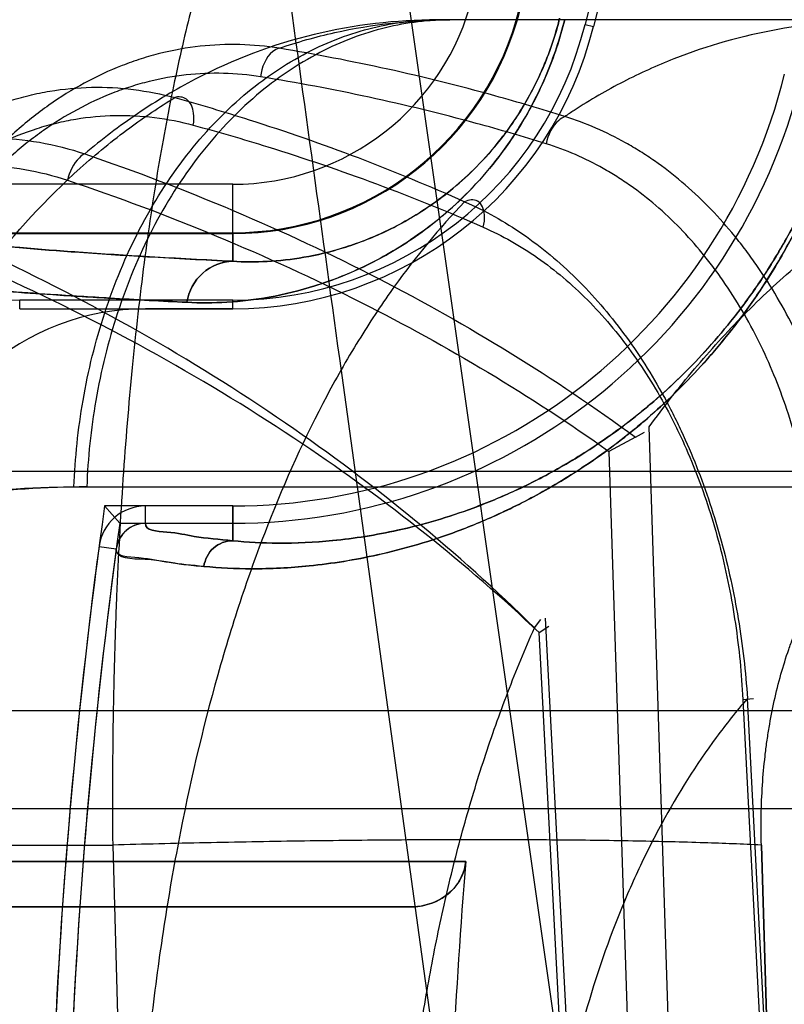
# Model space of a CAD drawing. Header units: millimetres. Extents: x 0 to 297, y 0 to 210.
# Tile 392 of 455: x 240.019 to 240.0733, y 160.0316 to 160.1015. Entities that reach past the tile are written whole.
import ezdxf

# ---------------------------------------------------------------- set-up
doc = ezdxf.new("R2010")
doc.units = ezdxf.units.MM
doc.header["$LTSCALE"] = 16.335
doc.layers.get('0').update_dxf_attribs({"linetype": 'CONTINUOUS'})
for name, color, linetype in [('AXES_REF', 7, 'CONTINUOUS'), ('INTFCLR_1', 7, 'CONTINUOUS'), ('INTFCLR_144815', 7, 'CONTINUOUS'), ('INTFCLR_72935', 7, 'CONTINUOUS')]:
    doc.layers.add(name, color=color, linetype=linetype)

msp = doc.modelspace()

# ---------------------------------------------------------------- linework, layer by layer
at = {"color": 7, "linetype": 'Continuous'}
for radius in [6.787079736, 6.7865, 6.743039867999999]:
    msp.add_circle((241.4889104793, 154.7114782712), radius, dxfattribs=at)
for radius, start, end in [(6.72, 278.2771290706, 261.7228709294), (6.874, 113.0825942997, 269.6189785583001)]:
    msp.add_arc((241.4889104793, 154.7114782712), radius, start, end, dxfattribs=at)
at = {"layer": 'AXES_REF', "color": 7, "linetype": 'Continuous'}
msp.add_arc((241.4889104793, 154.7114782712), 6.874, 113.0826847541, 66.9173152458, dxfattribs=at)
at = {"layer": 'AXES_REF', "color": 9, "linetype": 'Continuous'}
msp.add_arc((241.4889104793, 154.7114782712), 6.191158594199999, 94.4118118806, 85.5881881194, dxfattribs=at)
at = {"layer": 'INTFCLR_1', "color": 9, "linetype": 'Continuous'}
for p, q in [((240.0341336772, 160.0898037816), (240.0127285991, 160.0898037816)), ((240.0341336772, 160.0843347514), (240.0341336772, 160.0898037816)), ((240.0117876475, 160.0863053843), (240.0341336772, 160.0863043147)), ((240.0279404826, 160.0657276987), (240.0279404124, 160.0669619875)), ((240.0341336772, 160.064492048), (240.0341336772, 160.0669619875)), ((240.0246355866, 160.0640699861), (240.0258589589, 160.0639061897)), ((240.0506946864, 160.0417200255), (240.0028074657, 160.0417200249)), ((239.891548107, 160.0384782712), (240.0467584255, 160.0384782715))]:
    msp.add_line(p, q, dxfattribs=at)
at = {"layer": 'INTFCLR_1', "color": 6, "linetype": 'Continuous'}
for p, q in [((240.0341336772, 160.0809619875), (240.0279398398, 160.0809619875)), ((240.0341336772, 160.0669619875), (240.0279404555, 160.0669619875)), ((240.0279404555, 160.0657276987), (240.0341336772, 160.0657276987))]:
    msp.add_line(p, q, dxfattribs=at)
at = {"layer": 'INTFCLR_1', "color": 9, "linetype": 'Continuous'}
for centre, radius, start, end in [((240.4247147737, 160.0104782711), 0.4230504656, 136.3898582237, 175.7650415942), ((240.0341336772, 160.1073643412), 0.0175605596, 270.0000000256, 346.0686235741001), ((240.0341336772, 160.1073643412), 0.0210600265, 270.0000000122, 346.0686236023)]:
    msp.add_arc(centre, radius, start, end, dxfattribs=at)
at = {"layer": 'INTFCLR_1', "color": 6, "linetype": 'Continuous'}
for centre, radius, start, end in [((240.4247147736, 160.0104782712), 0.4195535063, 137.2913519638, 169.1014109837), ((240.4247147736, 160.0104782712), 0.3760159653, 138.8345507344, 166.0686236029), ((240.0341336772, 160.1073643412), 0.0264023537, 270.0000002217, 346.0686238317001), ((240.0341336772, 160.1073643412), 0.0404023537, 270.0000003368, 346.0686220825), ((240.0341336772, 160.1073643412), 0.0416366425, 269.9999999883, 346.0686236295), ((240.0279406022, 160.0636274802), 0.0173345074, 90.0025200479, 172.3711763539), ((240.0279406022, 160.0636274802), 0.0033345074, 90.00251033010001, 172.3740739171), ((240.0279406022, 160.0636274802), 0.0021002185, 90.0032602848, 172.3740664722), ((240.4247147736, 160.0104782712), 0.4036526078, 172.3704884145, 183.9851791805), ((240.4247147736, 160.0104782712), 0.402418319, 172.3704828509, 183.9926675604), ((240.4247147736, 160.0104782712), 0.375322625, 175.2251899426, 179.4664088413)]:
    msp.add_arc(centre, radius, start, end, dxfattribs=at)
at = {"layer": 'INTFCLR_1', "color": 9, "linetype": 'Continuous'}
for points, knots in [([(240.0308782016, 160.0814217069), (240.031820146, 160.0813744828), (240.0337843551, 160.0813837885), (240.0368406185, 160.081746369), (240.0395001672, 160.0823988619), (240.0417216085, 160.0831815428), (240.0434883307, 160.0839487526), (240.0453096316, 160.0849087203), (240.0471784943, 160.0860952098), (240.0490850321, 160.0875520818), (240.0510193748, 160.0893420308), (240.0525895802, 160.0911316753), (240.0538248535, 160.0928083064), (240.0547587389, 160.0942580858), (240.0556462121, 160.0958618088), (240.0564600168, 160.0976154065), (240.0571730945, 160.0995090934), (240.0575570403, 160.1008309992), (240.0577259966, 160.1015121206)], [0, 0, 0, 0, 0.0779033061, 0.1618667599, 0.253680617, 0.3034199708, 0.3562896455, 0.4126322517, 0.4733102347, 0.5389302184, 0.6105590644, 0.6906636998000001, 0.7351564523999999, 0.7824908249, 0.8330084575, 0.8864378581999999, 0.9420335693, 1, 1, 1, 1]), ([(240.0341336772, 160.0843347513), (240.0349448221, 160.0842879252), (240.0366375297, 160.084283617), (240.0392744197, 160.0845787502), (240.041572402, 160.0851279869), (240.0434931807, 160.0857933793), (240.0450225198, 160.0864482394), (240.0465990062, 160.0872701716), (240.0482183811, 160.0882887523), (240.0498707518, 160.0895419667), (240.0515483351, 160.0910845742), (240.0529098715, 160.0926285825), (240.0539812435, 160.0940761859), (240.0547910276, 160.0953284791), (240.0555608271, 160.0967148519), (240.0562664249, 160.0982312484), (240.0568843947, 160.0998692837), (240.0572168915, 160.1010128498), (240.0573630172, 160.1016021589)], [0, 0, 0, 0, 0.0776846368, 0.1614602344, 0.2531489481, 0.3029013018, 0.3556901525, 0.4120655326, 0.4727178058, 0.5383906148, 0.6100777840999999, 0.6902787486, 0.7347779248, 0.7821808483, 0.8327613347, 0.8862761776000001, 0.9419483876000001, 1, 1, 1, 1]), ([(240.0320847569, 160.0626647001), (240.0332060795, 160.0625552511), (240.0357073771, 160.0624369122), (240.0398519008, 160.0626470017), (240.0447769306, 160.063448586), (240.0493327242, 160.0648019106), (240.0527550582, 160.0662302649), (240.0549011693, 160.0672798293), (240.0572324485, 160.068546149), (240.0602804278, 160.0704856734), (240.0632962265, 160.0728573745), (240.0657683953, 160.0751504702), (240.0677101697, 160.0771821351), (240.0696590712, 160.079504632), (240.0715919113, 160.0821633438), (240.07346435, 160.085196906), (240.0752142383, 160.0886323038), (240.0767445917, 160.0924291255), (240.077549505, 160.0951230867), (240.0778934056, 160.0965094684)], [0, 0, 0, 0, 0.0546088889, 0.1211683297, 0.2007950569, 0.2959181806, 0.3507413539, 0.380380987, 0.4116808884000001, 0.4792976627, 0.5552209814, 0.5972744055, 0.6426583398, 0.6913478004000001, 0.7441210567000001, 0.8018425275, 0.8639600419, 0.9307654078, 1, 1, 1, 1]), ([(240.0341336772, 160.0644920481), (240.0351972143, 160.0643844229), (240.0375697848, 160.064260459), (240.0415037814, 160.0644475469), (240.046180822, 160.0651954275), (240.0505095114, 160.0664708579), (240.0537625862, 160.0678212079), (240.0558023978, 160.0688146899), (240.0580188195, 160.0700136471), (240.0609158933, 160.07185147), (240.0637838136, 160.0741008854), (240.0661343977, 160.0762766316), (240.0679812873, 160.0782051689), (240.0698346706, 160.0804101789), (240.0716731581, 160.082935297), (240.0734539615, 160.0858168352), (240.0751182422, 160.0890807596), (240.0765733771, 160.0926884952), (240.0773386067, 160.0952485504), (240.0776653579, 160.0965660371)], [0, 0, 0, 0, 0.054551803, 0.1210381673, 0.2006278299, 0.2957140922, 0.3505402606, 0.3802099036, 0.4114671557, 0.4791025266, 0.5550208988, 0.5971000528, 0.6424803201, 0.6911977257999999, 0.7439878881, 0.8017400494, 0.8638847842, 0.9307288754, 1, 1, 1, 1]), ([(240.0341336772, 160.0843347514), (240.0321658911, 160.0844334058), (240.0285160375, 160.084628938), (240.0234748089, 160.0849477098), (240.0193025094, 160.0852691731), (240.0160051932, 160.0855868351), (240.0135945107, 160.0859061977), (240.0122824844, 160.0861506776), (240.0117876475, 160.0863053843)], [0, 0, 0, 0, 0.2632404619, 0.488345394, 0.6748526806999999, 0.8223794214, 0.9307304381, 1, 1, 1, 1]), ([(240.0341336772, 160.0843347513), (240.0333729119, 160.0843301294), (240.0317829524, 160.0837008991), (240.03100744, 160.0822004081), (240.0308782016, 160.0814217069)], [0, 0, 0, 0, 0.4907835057, 1, 1, 1, 1]), ([(240.0080190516, 160.0835287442), (240.0087027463, 160.0832249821), (240.0100121, 160.0830487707), (240.0118788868, 160.0827749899), (240.0136787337, 160.082582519), (240.0157739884, 160.0823837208), (240.0183533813, 160.0821747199), (240.0216652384, 160.0819408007), (240.0259190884, 160.0816801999), (240.0290943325, 160.0815111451), (240.0308782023, 160.0814217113)], [0, 0, 0, 0, 0.0976424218, 0.1690009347, 0.2472990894, 0.3335584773, 0.4437851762, 0.5850020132, 0.7668876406, 1, 1, 1, 1]), ([(240.0341336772, 160.064492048), (240.0332197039, 160.0645812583), (240.0315242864, 160.06471285), (240.0298475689, 160.0651439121), (240.027865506, 160.0651894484), (240.0279404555, 160.0657276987)], [0, 0, 0, 0, 0.4333569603, 0.7435471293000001, 1, 1, 1, 1]), ([(240.0341336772, 160.0644920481), (240.033647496, 160.064490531), (240.0326387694, 160.0641084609), (240.0321489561, 160.0631517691), (240.0320847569, 160.0626647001)], [0, 0, 0, 0, 0.4973921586, 1, 1, 1, 1]), ([(240.0258589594, 160.0639061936), (240.0257623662, 160.0631850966), (240.0285448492, 160.0632820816), (240.0301467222, 160.0628302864), (240.0316080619, 160.0627112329), (240.0320847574, 160.062664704)], [0, 0, 0, 0, 0.3420213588, 0.7748365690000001, 1, 1, 1, 1])]:
    msp.add_open_spline(points, degree=3, knots=knots, dxfattribs=at)
at = {"layer": 'INTFCLR_1', "color": 6, "linetype": 'Continuous'}
msp.add_open_spline([(240.0467584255, 160.0384782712), (240.0472204, 160.0384782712), (240.0483314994, 160.0386532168), (240.0499761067, 160.0396255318), (240.0506333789, 160.0409860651), (240.0506946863, 160.041720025)], degree=3, knots=[0, 0, 0, 0, 0.2507637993, 0.6002127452, 1, 1, 1, 1], dxfattribs=at)
at = {"layer": 'INTFCLR_144815', "color": 9, "linetype": 'Continuous'}
for p, q in [((240.1098414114, 159.6608559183), (239.9829000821, 160.5484094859)), ((240.8751675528, 160.1014782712), (240.0486729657, 160.1014782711)), ((240.1053737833, 159.6162732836), (240.0417361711, 160.0774282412)), ((240.0661126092, 159.9980053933), (240.0637268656, 160.0725745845)), ((240.0608679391, 160.0708381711), (240.0632435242, 159.9964782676)), ((240.952508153, 160.0694090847), (239.9619761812, 160.0694090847)), ((240.0228546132, 160.0683100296), (240.9060485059, 160.0683100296)), ((240.0563335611, 160.058992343), (240.0595308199, 159.9980053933)), ((240.0591291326, 159.9964782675), (240.0559030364, 160.0579626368)), ((240.0703807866, 160.053223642), (240.0711299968, 160.0532917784)), ((240.0703807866, 160.053223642), (240.073305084, 159.9964782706)), ((240.0735549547, 159.9980053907), (240.0707082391, 160.0532968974)), ((240.1762471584, 160.0524171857), (239.8132677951, 160.0524171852)), ((239.8202675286, 160.045478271), (240.218278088, 160.0454782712)), ((239.9867526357, 160.0428744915), (240.0256073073, 160.0428744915)), ((240.0256073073, 160.0428744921), (240.0262532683, 160.0194683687))]:
    msp.add_line(p, q, dxfattribs=at)
at = {"layer": 'INTFCLR_144815', "color": 6, "linetype": 'Continuous'}
for p, q in [((240.0627501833, 160.0718458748), (240.0633846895, 160.0722070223)), ((240.0627501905, 160.0718458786), (240.0608679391, 160.0708381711)), ((240.0555745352, 160.0582944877), (240.0560163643, 160.0588861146)), ((240.0559030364, 160.0579626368), (240.056587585, 160.0584214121)), ((240.0723857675, 160.0194683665), (240.0716975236, 160.0428749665)), ((240.0716975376, 160.0428744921), (240.0723857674, 160.0194683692))]:
    msp.add_line(p, q, dxfattribs=at)
at = {"layer": 'INTFCLR_144815', "color": 9, "linetype": 'Continuous'}
msp.add_arc((240.0437923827, 160.0664782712), 0.05599999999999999, 3.000000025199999, 90.0000000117, dxfattribs=at)
at = {"layer": 'INTFCLR_144815', "color": 7, "linetype": 'Continuous'}
msp.add_open_spline([(240.0417361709, 160.0774282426), (240.0404077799, 160.0870545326), (240.037792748, 160.1060305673), (240.0339518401, 160.1339837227), (240.0302669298, 160.1608841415), (240.0267030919, 160.1869849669), (240.0232258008, 160.2125410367), (240.0198191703, 160.2376749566), (240.0165361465, 160.262000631), (240.0134135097, 160.2852462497), (240.0104363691, 160.3075220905), (240.0075774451, 160.3290356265), (240.0048347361, 160.3498092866), (240.002261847, 160.369441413), (239.9999015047, 160.3876009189), (239.9978079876, 160.4038541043), (239.9959560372, 160.4183716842), (239.994348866, 160.4310999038), (239.9929317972, 160.4424459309), (239.9916868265, 160.4525285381), (239.9905880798, 160.4615368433), (239.9896322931, 160.469475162), (239.9887819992, 160.476630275), (239.9880260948, 160.4830808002), (239.987348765, 160.488950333), (239.9867675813, 160.4940653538), (239.9862439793, 160.498747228), (239.9857695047, 160.5030644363), (239.9853434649, 160.5070160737), (239.9849731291, 160.5105188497), (239.9846395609, 160.513738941), (239.9843381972, 160.5167146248), (239.984071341, 160.5194150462), (239.9838352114, 160.5218653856), (239.9836242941, 160.5241146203), (239.9834357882, 160.5261869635), (239.9832669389, 160.5281031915), (239.9831168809, 160.5298672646), (239.9829836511, 160.531497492), (239.9828720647, 160.5329211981), (239.9827758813, 160.5342029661), (239.982688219, 160.5354279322), (239.9826088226, 160.5366026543), (239.9825222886, 160.5379727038), (239.9824418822, 160.5393861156), (239.9823697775, 160.5408934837), (239.9823181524, 160.5422666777), (239.9822840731, 160.5436705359), (239.9822815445, 160.5449893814), (239.9823106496, 160.546295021), (239.9824264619, 160.5472492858), (239.9825290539, 160.5484366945), (239.9829000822, 160.5484094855)], degree=3, knots=[0, 0, 0, 0, 0.0613840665, 0.1210015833, 0.178234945, 0.2328968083, 0.2874063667, 0.3411562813, 0.3931156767, 0.4424610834, 0.4893142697, 0.5350799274, 0.5795535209, 0.62167709, 0.660153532, 0.6952292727, 0.7251941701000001, 0.7526020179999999, 0.776269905, 0.7974221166, 0.8167759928, 0.8335956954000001, 0.847929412, 0.8622917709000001, 0.8746214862, 0.8852523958, 0.894810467, 0.9043805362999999, 0.9126877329, 0.9199170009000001, 0.9266303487, 0.9331373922, 0.9388100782, 0.9437715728, 0.9486875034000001, 0.9530804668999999, 0.9569162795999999, 0.9608389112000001, 0.9642640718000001, 0.9672484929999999, 0.9698598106, 0.9723835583, 0.9750061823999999, 0.9772972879, 0.9810550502, 0.9839495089, 0.9868275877, 0.9897432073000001, 0.9927891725, 0.9952691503, 0.9976499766, 1, 1, 1, 1], dxfattribs=at)
at = {"layer": 'INTFCLR_144815', "color": 9, "linetype": 'Continuous'}
for points, knots in [([(240.0445615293, 160.1224782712), (240.0432877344, 160.1224782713), (240.0403477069, 160.1213862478), (240.0380661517, 160.1186860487), (240.0365824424, 160.1163864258), (240.0354420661, 160.1143433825), (240.0340822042, 160.1113635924), (240.0325949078, 160.1072541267), (240.031472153, 160.1033890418), (240.0306163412, 160.0999508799), (240.0297538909, 160.0960778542), (240.0287741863, 160.0908288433), (240.0279591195, 160.0852949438), (240.0273801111, 160.0805464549), (240.0268403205, 160.0754306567), (240.0262926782, 160.0687544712), (240.0259214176, 160.0618996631), (240.0257232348, 160.0562116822), (240.0255934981, 160.0503155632), (240.0255798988, 160.0458580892), (240.0256073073, 160.0428744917)], [0, 0, 0, 0, 0.0447683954, 0.1032005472, 0.1213211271, 0.1410891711, 0.1853432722, 0.2362765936, 0.2945595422, 0.3267150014, 0.3607913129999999, 0.4340002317, 0.5143214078, 0.5573399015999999, 0.6021191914, 0.6951105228, 0.7927308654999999, 0.8433596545, 0.8951349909, 1, 1, 1, 1]), ([(240.088337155, 160.0694090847), (240.0882018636, 160.0727069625), (240.0874595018, 160.0794214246), (240.0848770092, 160.0893160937), (240.0807230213, 160.0987644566), (240.0750882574, 160.1071801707), (240.0682359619, 160.114041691), (240.0605699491, 160.1189821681), (240.0525806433, 160.1218562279), (240.0471616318, 160.1224782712), (240.0445615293, 160.1224782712)], [0, 0, 0, 0, 0.1308834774, 0.2668605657, 0.4040067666, 0.5382363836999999, 0.666176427, 0.7858622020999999, 0.8968959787, 1, 1, 1, 1]), ([(240.0228546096, 160.0683100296), (240.0229343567, 160.0703700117), (240.0233709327, 160.0745586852), (240.0248901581, 160.0807349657), (240.0273334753, 160.0866332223), (240.0306482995, 160.0918901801), (240.0346839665, 160.0961825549), (240.0392044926, 160.0992802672), (240.0432236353, 160.1008156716), (240.0460114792, 160.1013198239), (240.0475440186, 160.1014559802), (240.0482989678, 160.1014782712), (240.048672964, 160.1014782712)], [0, 0, 0, 0, 0.1339492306, 0.2727111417, 0.4118952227, 0.5469808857, 0.6743350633, 0.7920383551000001, 0.9000813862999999, 0.9509592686, 0.9756993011, 1, 1, 1, 1]), ([(240.048672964, 160.1014782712), (240.0457353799, 160.1014782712), (240.039764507, 160.1007919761), (240.0334026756, 160.0983745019), (240.0293870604, 160.0961294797), (240.0267179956, 160.0944265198), (240.0248232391, 160.0929823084), (240.0236212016, 160.0919686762)], [0, 0, 0, 0, 0.3224796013, 0.6526157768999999, 0.7390842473, 0.8273898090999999, 1, 1, 1, 1]), ([(240.049565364, 160.1014782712), (240.0488114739, 160.1014782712), (240.0472734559, 160.1013864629), (240.0441201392, 160.1008156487), (240.0401031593, 160.0992801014), (240.0355860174, 160.096182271), (240.0315532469, 160.0918898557), (240.0282408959, 160.0866329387), (240.0257993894, 160.0807347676), (240.0242812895, 160.0745585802), (240.0238450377, 160.0703699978), (240.0237653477, 160.0683100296)], [0, 0, 0, 0, 0.0489996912, 0.09985824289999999, 0.2078673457, 0.3255494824, 0.4528998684, 0.5879993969, 0.7272116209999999, 0.8660105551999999, 1, 1, 1, 1]), ([(240.0374401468, 160.0994634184), (240.0387303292, 160.0999086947), (240.0426901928, 160.1010348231), (240.0468202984, 160.1014782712), (240.049565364, 160.1014782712)], [0, 0, 0, 0, 0.3320886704, 1, 1, 1, 1]), ([(240.080557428, 160.1014782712), (240.0779839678, 160.1014782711), (240.072836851, 160.1010482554), (240.066592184, 160.0992902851), (240.0624511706, 160.0974134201), (240.0601169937, 160.0961349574), (240.0587394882, 160.0952866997), (240.0579502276, 160.0947619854), (240.0577297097, 160.0946122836)], [0, 0, 0, 0, 0.3192726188, 0.6368806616, 0.7993954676, 0.8824224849, 0.9669332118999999, 1, 1, 1, 1]), ([(240.0374401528, 160.0994632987), (240.0355894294, 160.0997627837), (240.032724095, 160.0998359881), (240.0294667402, 160.0992512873), (240.0276271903, 160.0987313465), (240.0248642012, 160.0977520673), (240.0222337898, 160.0963098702), (240.0198368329, 160.0945107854), (240.0182456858, 160.0931709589), (240.0163672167, 160.0913053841), (240.0146698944, 160.0892309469), (240.0134100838, 160.087442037), (240.0115935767, 160.0845817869), (240.0101003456, 160.0814783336), (240.008933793, 160.0782291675), (240.0082277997, 160.0759691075), (240.0072272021, 160.0719010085), (240.0067910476, 160.0683139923), (240.0066848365, 160.0659130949)], [0, 0, 0, 0, 0.1098685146, 0.1653265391, 0.1935295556, 0.2218009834, 0.3370645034, 0.3670847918, 0.397439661, 0.4588941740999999, 0.5219269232, 0.5542432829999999, 0.5870709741, 0.7204576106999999, 0.7546908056, 0.7893863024, 0.8591629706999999, 1, 1, 1, 1]), ([(240.0374401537, 160.0994632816), (240.0372784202, 160.0994252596), (240.0365228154, 160.0990124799), (240.0361907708, 160.0981037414), (240.0361187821, 160.0974402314)], [0, 0, 0, 0, 0.1993201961, 1, 1, 1, 1]), ([(240.0577296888, 160.094612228), (240.0560827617, 160.0951345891), (240.0494129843, 160.0971159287), (240.0425997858, 160.0986119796), (240.0374401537, 160.0994632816)], [0, 0, 0, 0, 0.2483454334, 1, 1, 1, 1]), ([(240.0361187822, 160.0974402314), (240.0343771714, 160.0977217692), (240.0316798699, 160.0977892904), (240.0286131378, 160.0972384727), (240.0268797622, 160.096748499), (240.0242737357, 160.0958261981), (240.0217920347, 160.0944675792), (240.0195275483, 160.0927744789), (240.0180232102, 160.0915128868), (240.0162460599, 160.0897560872), (240.014637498, 160.0878032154), (240.0134424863, 160.0861186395), (240.011717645, 160.083425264), (240.0102938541, 160.0805032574), (240.0091763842, 160.0774425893), (240.0084977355, 160.0753141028), (240.0075302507, 160.071482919), (240.007094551, 160.0681031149), (240.006976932, 160.0658398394)], [0, 0, 0, 0, 0.1096189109, 0.1650089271, 0.1931906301, 0.2214485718, 0.3367240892, 0.3667609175, 0.3971372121, 0.4586431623, 0.5217283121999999, 0.5540726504, 0.5869294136, 0.7204219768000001, 0.7546742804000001, 0.7893855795, 0.8591827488, 1, 1, 1, 1]), ([(240.0564083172, 160.0926861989), (240.0547610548, 160.0931982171), (240.0480878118, 160.0951408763), (240.0412763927, 160.0966062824), (240.0361187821, 160.0974402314)], [0, 0, 0, 0, 0.2482161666, 1, 1, 1, 1]), ([(239.997980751, 160.0624877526), (239.9980306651, 160.0650018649), (239.9983983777, 160.0687603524), (239.9993610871, 160.0730306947), (240.0000583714, 160.0754006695), (240.001223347, 160.0787984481), (240.0027482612, 160.0820380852), (240.0046351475, 160.0850051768), (240.0059488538, 160.086852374), (240.0077289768, 160.0889790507), (240.0097097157, 160.0908636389), (240.0113911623, 160.0921956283), (240.0139329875, 160.0939650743), (240.0167368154, 160.0953179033), (240.0196623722, 160.0961345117), (240.021617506, 160.0965324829), (240.0250901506, 160.0968589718), (240.0280969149, 160.0964791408), (240.0300139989, 160.0959606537)], [0, 0, 0, 0, 0.1415064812, 0.2113104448, 0.2461202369, 0.280468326, 0.4134509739, 0.4460433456, 0.4782975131, 0.5409537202, 0.6017877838, 0.6317837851, 0.6615815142, 0.7760743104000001, 0.8042398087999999, 0.8324475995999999, 0.8882424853, 1, 1, 1, 1]), ([(239.9918801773, 160.0019735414), (239.9920657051, 160.0049016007), (239.9924200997, 160.0092739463), (239.993046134, 160.0150535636), (239.99375789, 160.0206699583), (239.9948118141, 160.0274909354), (239.9963479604, 160.0354242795), (239.9978554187, 160.0418215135), (239.999032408, 160.0461731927), (239.999731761, 160.0485943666), (240.0007798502, 160.0520718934), (240.002441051, 160.0570622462), (240.0049024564, 160.0633747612), (240.0071445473, 160.0683054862), (240.0088128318, 160.0715674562), (240.0097783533, 160.0733482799), (240.0112016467, 160.0758739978), (240.0133984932, 160.0794265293), (240.0174618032, 160.0850419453), (240.0213992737, 160.0893398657), (240.0250174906, 160.0924417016), (240.0272264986, 160.094158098), (240.0289158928, 160.0952945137), (240.0300139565, 160.0959606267)], [0, 0, 0, 0, 0.0839822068, 0.1255314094, 0.166399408, 0.2460266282, 0.3230456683, 0.3976498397, 0.43409919, 0.4520761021, 0.4697861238, 0.5380636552, 0.6025619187, 0.6636457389, 0.6930137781, 0.7074212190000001, 0.7216279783, 0.7760004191, 0.8268564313, 0.9199491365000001, 0.9418203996, 0.9632373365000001, 1, 1, 1, 1]), ([(240.0313353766, 160.0940076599), (240.0313782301, 160.0942869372), (240.0313975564, 160.0949301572), (240.031059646, 160.095950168), (240.0302762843, 160.0960595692), (240.030014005, 160.0959606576)], [0, 0, 0, 0, 0.3021343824, 0.7002561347, 1, 1, 1, 1]), ([(240.030014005, 160.0959606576), (240.0317846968, 160.095470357), (240.038781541, 160.0933930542), (240.0456253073, 160.0907971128), (240.0506105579, 160.088568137)], [0, 0, 0, 0, 0.2517502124, 1, 1, 1, 1]), ([(240.0009485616, 160.0624144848), (240.0010199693, 160.0647913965), (240.0014003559, 160.0683420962), (240.0023416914, 160.0723737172), (240.0030171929, 160.0746107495), (240.0041394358, 160.0778178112), (240.0055983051, 160.0808738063), (240.0073936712, 160.0836734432), (240.0086419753, 160.0854157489), (240.010330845, 160.087420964), (240.0122060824, 160.0891987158), (240.0137964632, 160.0904550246), (240.0161973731, 160.0921221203), (240.0188419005, 160.0933987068), (240.0216004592, 160.0941692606), (240.0234412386, 160.0945448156), (240.0267068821, 160.0948533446), (240.0295342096, 160.0944963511), (240.0313353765, 160.0940076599)], [0, 0, 0, 0, 0.1417199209, 0.211646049, 0.2465180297, 0.2809284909, 0.4141483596, 0.4467938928, 0.4790964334, 0.5418307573, 0.6027188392, 0.6327299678, 0.6625316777, 0.7769212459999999, 0.8050295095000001, 0.8331654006, 0.8887756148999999, 1, 1, 1, 1]), ([(240.0577296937, 160.094612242), (240.0575758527, 160.0945496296), (240.0569026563, 160.0941003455), (240.0565306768, 160.0933037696), (240.0564083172, 160.0926861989)], [0, 0, 0, 0, 0.2087479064, 1, 1, 1, 1]), ([(240.0787490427, 160.0605744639), (240.078663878, 160.0624988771), (240.0782866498, 160.0663179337), (240.0772788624, 160.0709986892), (240.0761461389, 160.0746077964), (240.0748190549, 160.0780514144), (240.0731806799, 160.081307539), (240.071465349, 160.0839433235), (240.0704171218, 160.0853645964), (240.0688199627, 160.0873584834), (240.066754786, 160.0894650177), (240.0644532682, 160.0912419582), (240.0630965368, 160.092140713), (240.0610529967, 160.093353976), (240.0592279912, 160.0941487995), (240.0577296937, 160.094612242)], [0, 0, 0, 0, 0.136064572, 0.2704402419, 0.3373865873, 0.4030840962, 0.530994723, 0.593873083, 0.625029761, 0.6556978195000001, 0.774325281, 0.8321207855, 0.8608246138, 0.8892201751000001, 1, 1, 1, 1]), ([(240.0313353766, 160.0940076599), (240.0331057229, 160.0935272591), (240.0400978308, 160.0914929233), (240.0469426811, 160.0889491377), (240.0519319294, 160.0867629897)], [0, 0, 0, 0, 0.2519199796, 1, 1, 1, 1]), ([(239.9880564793, 160.0567515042), (239.9881587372, 160.0594120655), (239.9886104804, 160.0633898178), (239.9896892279, 160.067909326), (239.9904622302, 160.0704302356), (239.9917542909, 160.0740699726), (239.9937049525, 160.0781072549), (239.9965459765, 160.0822502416), (239.9989268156, 160.0850332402), (240.001548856, 160.0874664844), (240.0039269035, 160.0891844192), (240.0059236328, 160.0903452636), (240.0079500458, 160.0913433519), (240.0105698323, 160.0923127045), (240.0132901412, 160.0928864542), (240.0154864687, 160.0930927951), (240.017680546, 160.0931321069), (240.0204272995, 160.0928648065), (240.0225694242, 160.0923200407), (240.0236212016, 160.0919686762)], [0, 0, 0, 0, 0.1377789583, 0.206061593, 0.2402336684, 0.2741707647, 0.4059257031, 0.4705534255, 0.5337519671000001, 0.5950390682, 0.6552457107, 0.6851158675, 0.7144741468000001, 0.7720589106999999, 0.8291580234, 0.8577649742, 0.886116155, 0.9426164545, 1, 1, 1, 1]), ([(240.0758176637, 160.0605012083), (240.0757635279, 160.0623241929), (240.0754599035, 160.0659399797), (240.0745674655, 160.070375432), (240.0735423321, 160.0737923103), (240.0723319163, 160.0770475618), (240.070823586, 160.0801252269), (240.0692349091, 160.0826167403), (240.0682620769, 160.0839591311), (240.0667790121, 160.085841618), (240.0648546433, 160.0878300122), (240.0627048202, 160.0895072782), (240.06143626, 160.0903551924), (240.0595239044, 160.0915003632), (240.0578132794, 160.092249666), (240.0564083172, 160.0926861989)], [0, 0, 0, 0, 0.1369216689, 0.2717695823, 0.338828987, 0.4045662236, 0.532378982, 0.5951349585, 0.6262153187, 0.6568011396, 0.775053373, 0.8326460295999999, 0.861249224, 0.8895477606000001, 1, 1, 1, 1]), ([(240.0236212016, 160.0919686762), (240.0234800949, 160.0918959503), (240.0228717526, 160.0914235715), (240.0225214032, 160.0906817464), (240.0223870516, 160.0900955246)], [0, 0, 0, 0, 0.2088302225, 1, 1, 1, 1]), ([(240.0236212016, 160.0919686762), (240.0307748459, 160.0895205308), (240.0443820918, 160.0837886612), (240.0569922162, 160.0760810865), (240.0627501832, 160.0718458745)], [0, 0, 0, 0, 0.514044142, 1, 1, 1, 1]), ([(239.9885036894, 160.0566782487), (239.9886381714, 160.0592102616), (239.9891157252, 160.0629911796), (239.990187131, 160.0672832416), (239.9909447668, 160.0696754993), (239.9922033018, 160.0731269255), (239.9940825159, 160.0769527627), (239.9967996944, 160.0808788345), (239.9990693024, 160.0835136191), (240.0015605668, 160.0858179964), (240.0038160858, 160.0874451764), (240.005707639, 160.0885443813), (240.0076238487, 160.089489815), (240.0100981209, 160.0904086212), (240.0126658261, 160.090952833), (240.014736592, 160.0911504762), (240.0168021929, 160.0911897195), (240.0193858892, 160.0909415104), (240.0213993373, 160.0904269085), (240.0223870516, 160.0900955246)], [0, 0, 0, 0, 0.1383967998, 0.2069534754, 0.2412534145, 0.2753102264, 0.4074740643, 0.4722508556, 0.535550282, 0.5968850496, 0.6570763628, 0.6869117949, 0.7162142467, 0.7736285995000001, 0.8304669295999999, 0.8589069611, 0.8870712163, 0.9431353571, 1, 1, 1, 1]), ([(240.0223870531, 160.0900955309), (240.0295336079, 160.0876976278), (240.0428807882, 160.0821946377), (240.0552885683, 160.0748016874), (240.0608682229, 160.0708383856)], [0, 0, 0, 0, 0.5241312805, 1, 1, 1, 1]), ([(240.0519319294, 160.0867629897), (240.0520037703, 160.0870447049), (240.052101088, 160.0876757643), (240.0517226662, 160.0887979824), (240.050881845, 160.0887110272), (240.0506105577, 160.0885681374)], [0, 0, 0, 0, 0.3021596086, 0.6813293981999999, 1, 1, 1, 1]), ([(240.0506105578, 160.0885681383), (240.0488068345, 160.0866935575), (240.0462309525, 160.083552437), (240.043540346, 160.0795110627), (240.0419813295, 160.0768958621), (240.0395798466, 160.0725477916), (240.0371113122, 160.0670860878), (240.0350240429, 160.0613178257), (240.0338815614, 160.0577560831), (240.0321876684, 160.0520076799), (240.0305601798, 160.0449841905), (240.0293236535, 160.0377530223), (240.0287046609, 160.0334020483), (240.0278639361, 160.0265977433), (240.0270470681, 160.0161142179), (240.0269276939, 160.006732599), (240.0270152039, 160.0019735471)], [0, 0, 0, 0, 0.0850352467, 0.1321993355, 0.1586374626, 0.184533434, 0.2945491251, 0.3540148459, 0.3850058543, 0.4168022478, 0.5498956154, 0.6203095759, 0.6565717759, 0.6935412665, 0.8444107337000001, 1, 1, 1, 1]), ([(240.0506105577, 160.0885681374), (240.0520602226, 160.0879406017), (240.0541602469, 160.0867561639), (240.0567298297, 160.0848030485), (240.0585817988, 160.0831211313), (240.0603227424, 160.0812542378), (240.0625011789, 160.0785248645), (240.0641621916, 160.075902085), (240.0654108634, 160.0735246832), (240.0662092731, 160.0718798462), (240.0674856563, 160.0689101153), (240.0686555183, 160.0653702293), (240.0695431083, 160.0617282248), (240.0702506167, 160.0580109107), (240.0705774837, 160.0551859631), (240.0707082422, 160.0532969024)], [0, 0, 0, 0, 0.111371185, 0.1685828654, 0.2273923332, 0.2875095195, 0.3483614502, 0.4734187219, 0.5055197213, 0.537687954, 0.6022990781, 0.7333000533, 0.7998957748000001, 0.8664964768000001, 1, 1, 1, 1]), ([(240.0519319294, 160.0867629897), (240.0532882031, 160.0861687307), (240.0552515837, 160.085047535), (240.0576461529, 160.0831963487), (240.0593693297, 160.0816022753), (240.0609868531, 160.0798333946), (240.0630058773, 160.0772434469), (240.0645356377, 160.0747539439), (240.0656804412, 160.0724985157), (240.0664121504, 160.0709359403), (240.0675770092, 160.0681102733), (240.0686282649, 160.0647409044), (240.0694122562, 160.0612737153), (240.0700254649, 160.0577242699), (240.070286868, 160.0550273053), (240.0703807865, 160.0532236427)], [0, 0, 0, 0, 0.1105823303, 0.1674153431, 0.2258611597, 0.2856450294, 0.3462207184, 0.4709151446, 0.5029696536, 0.5351116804, 0.5997423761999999, 0.7310957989, 0.7980420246, 0.8651201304, 1, 1, 1, 1]), ([(240.0555745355, 160.0582944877), (240.0501483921, 160.0636619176), (240.0378491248, 160.0736716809), (240.0240561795, 160.0814525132), (240.0166953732, 160.0849011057)], [0, 0, 0, 0, 0.4842558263, 1, 1, 1, 1]), ([(240.0559032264, 160.0579627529), (240.0507118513, 160.0628860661), (240.0386879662, 160.0723866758), (240.025281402, 160.0797952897), (240.0179295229, 160.083169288)], [0, 0, 0, 0, 0.4693497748, 1, 1, 1, 1]), ([(240.0716975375, 160.0428744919), (240.0716560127, 160.0442914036), (240.0716911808, 160.0464043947), (240.0719107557, 160.0488465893), (240.0720853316, 160.0502089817), (240.0723867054, 160.0521623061), (240.0728703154, 160.0543628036), (240.073528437, 160.0564706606), (240.0739396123, 160.0576042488), (240.0745660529, 160.0591773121), (240.0754077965, 160.0608985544), (240.0764036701, 160.062478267), (240.0769897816, 160.0633007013), (240.0778545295, 160.0644220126), (240.0792425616, 160.0659070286), (240.080999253, 160.0672351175), (240.0824585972, 160.068050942), (240.083920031, 160.0686993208), (240.0854454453, 160.0691366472), (240.0870003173, 160.0693612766), (240.0885788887, 160.0694475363), (240.0905893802, 160.0692949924), (240.0930047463, 160.0687203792), (240.0949895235, 160.0679288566), (240.0965637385, 160.0671158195), (240.0980839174, 160.0662028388), (240.0991572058, 160.0654242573), (240.0998293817, 160.0648831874)], [0, 0, 0, 0, 0.08967078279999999, 0.1334186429, 0.1550667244, 0.1765468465, 0.2584459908, 0.2972389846, 0.3161688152, 0.3347119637, 0.4043510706, 0.436927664, 0.4527510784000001, 0.4682193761, 0.5264985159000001, 0.5807144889, 0.6067575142, 0.6321223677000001, 0.6817381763, 0.7064827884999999, 0.7314000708, 0.7816246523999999, 0.8333950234, 0.8878883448, 0.9163291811, 0.9454145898, 1, 1, 1, 1]), ([(239.9880564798, 160.0567515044), (239.9892653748, 160.0576995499), (239.9918679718, 160.0595684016), (239.995905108, 160.0619465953), (239.9994531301, 160.0636287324), (240.002274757, 160.0647519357), (240.0066615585, 160.0662808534), (240.0135051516, 160.0678716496), (240.0197289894, 160.0683100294), (240.0228546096, 160.0683100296)], [0, 0, 0, 0, 0.1234078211, 0.2570125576, 0.3758298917, 0.4384281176, 0.5008929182, 0.748925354, 1, 1, 1, 1]), ([(240.0237653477, 160.0683100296), (240.0208429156, 160.0683100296), (240.0164869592, 160.0680231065), (240.01080502, 160.0670200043), (240.0080459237, 160.0663166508), (240.006684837, 160.0659130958)], [0, 0, 0, 0, 0.5068140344, 0.7538009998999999, 1, 1, 1, 1]), ([(240.0707082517, 160.0532969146), (240.070316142, 160.0528413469), (240.0695616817, 160.0519291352), (240.0673714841, 160.0490724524), (240.0650863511, 160.0454405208), (240.0631372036, 160.0415495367), (240.0620804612, 160.0391671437), (240.0605310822, 160.0353624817), (240.0590307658, 160.0306802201), (240.0578917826, 160.0258330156), (240.057325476, 160.0229282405), (240.0565611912, 160.0184021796), (240.0558233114, 160.0114123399), (240.0557322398, 160.0051455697), (240.0558231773, 160.0019735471)], [0, 0, 0, 0, 0.0330260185, 0.0650214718, 0.1977633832, 0.2678561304, 0.3040333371, 0.3409350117, 0.4935538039, 0.5734544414, 0.6144424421, 0.6561400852, 0.8256420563, 1, 1, 1, 1]), ([(240.0716975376, 160.042874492), (240.0703468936, 160.0429399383), (240.0674143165, 160.0430525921), (240.0626911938, 160.0431684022), (240.0573555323, 160.0432394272), (240.0515065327, 160.0432624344), (240.0452690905, 160.0432362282), (240.0387851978, 160.0431618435), (240.0322034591, 160.0430423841), (240.0278002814, 160.0429347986), (240.0256073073, 160.0428744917)], [0, 0, 0, 0, 0.08799942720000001, 0.1909748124, 0.3074539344, 0.4352544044, 0.5716103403, 0.7133695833, 0.8572331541, 1, 1, 1, 1])]:
    msp.add_open_spline(points, degree=3, knots=knots, dxfattribs=at)
at = {"layer": 'INTFCLR_144815', "color": 6, "linetype": 'Continuous'}
for points, knots in [([(240.0437932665, 160.1224276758), (240.0446112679, 160.1224172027), (240.0462465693, 160.12235633), (240.0487981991, 160.1221396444), (240.051564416, 160.1217628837), (240.054668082, 160.1211575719), (240.0580926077, 160.1202568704), (240.0617479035, 160.1190137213), (240.0654786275, 160.1174219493), (240.0691558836, 160.1155081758), (240.0727232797, 160.1132954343), (240.0761544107, 160.1107873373), (240.0794615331, 160.1079659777), (240.082565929, 160.1048861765), (240.085514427, 160.1014878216), (240.0882296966, 160.0978470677), (240.0907143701, 160.0939382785), (240.0929051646, 160.0898675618), (240.0948140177, 160.0856329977), (240.0964346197, 160.0812482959), (240.0977404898, 160.0768258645), (240.0987203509, 160.0725347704), (240.0993964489, 160.0685723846), (240.0997069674, 160.0660618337), (240.0998291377, 160.0648833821)], [0, 0, 0, 0, 0.0278776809, 0.0557399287, 0.08723556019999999, 0.1229672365, 0.1634315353, 0.2078104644, 0.2544177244, 0.301516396, 0.3489413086, 0.3973369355, 0.4462084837, 0.4969436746, 0.5462080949, 0.5993974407, 0.6515652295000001, 0.7039026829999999, 0.756797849, 0.809722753, 0.8630778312, 0.9138226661, 0.9596261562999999, 1, 1, 1, 1]), ([(240.0637268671, 160.072574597), (240.0647470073, 160.0739846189), (240.0668835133, 160.0767209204), (240.0703886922, 160.0805600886), (240.0742178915, 160.0841355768), (240.0784085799, 160.0874458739), (240.0829992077, 160.0904770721), (240.0862671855, 160.0922540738), (240.0879603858, 160.0930857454)], [0, 0, 0, 0, 0.1628298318, 0.3244460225, 0.485909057, 0.652460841, 0.8235038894, 1, 1, 1, 1]), ([(240.0458540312, 160.0019735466), (240.0458009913, 160.0038056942), (240.0457551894, 160.007462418), (240.0458700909, 160.0129287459), (240.0461705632, 160.0183467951), (240.046657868, 160.0236995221), (240.0473332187, 160.0289719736), (240.0481991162, 160.034153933), (240.049257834, 160.0392291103), (240.0505138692, 160.044190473), (240.0519725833, 160.0490278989), (240.0536416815, 160.0537345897), (240.054905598, 160.0567933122), (240.0555745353, 160.0582944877)], [0, 0, 0, 0, 0.09544020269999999, 0.1903798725, 0.2846433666, 0.3779344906, 0.4701898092, 0.5613594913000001, 0.6514315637, 0.7400675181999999, 0.8277651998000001, 0.9144240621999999, 1, 1, 1, 1])]:
    msp.add_open_spline(points, degree=3, knots=knots, dxfattribs=at)
at = {"layer": 'INTFCLR_72935', "color": 9, "linetype": 'Continuous'}
for p, q in [((240.0591649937, 160.1011551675), (240.0597593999, 160.1010077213)), ((240.0341336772, 160.0863643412), (240.0341336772, 160.0843347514)), ((240.0189988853, 160.0809619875), (240.0189988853, 160.0815744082)), ((240.0341336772, 160.0809619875), (240.0341336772, 160.0815744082)), ((240.0341336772, 160.0669619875), (240.0341336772, 160.064492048)), ((240.002807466, 160.0417200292), (240.0506946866, 160.0417200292)), ((240.0467584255, 160.0384782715), (239.891514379, 160.0384782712))]:
    msp.add_line(p, q, dxfattribs=at)
at = {"layer": 'INTFCLR_72935', "color": 6, "linetype": 'Continuous'}
for p, q in [((240.0116114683, 160.0863648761), (240.0341336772, 160.0863643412)), ((240.0341336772, 160.0815744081), (240.0189988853, 160.0815744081)), ((240.0189988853, 160.0809619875), (240.0341336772, 160.0809619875)), ((240.0341336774, 160.0669619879), (240.0250336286, 160.0669619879)), ((240.0261071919, 160.0657276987), (240.0250336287, 160.0669619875)), ((240.0261071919, 160.0657276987), (240.0341336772, 160.0657276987))]:
    msp.add_line(p, q, dxfattribs=at)
at = {"layer": 'INTFCLR_72935', "color": 9, "linetype": 'Continuous'}
msp.add_arc((240.4247147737, 160.0104782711), 0.4230504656, 136.3898582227, 175.7650415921, dxfattribs=at)
at = {"layer": 'INTFCLR_72935', "color": 6, "linetype": 'Continuous'}
for centre, radius, start, end in [((240.4247147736, 160.0104782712), 0.4195535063, 136.8471002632, 169.5793628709), ((240.4247147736, 160.0104782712), 0.376628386, 138.8345507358, 166.0686236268), ((240.4247147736, 160.0104782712), 0.3760159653, 138.8345508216, 166.0686234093), ((240.0341336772, 160.1073643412), 0.021, 270.000000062, 346.0686233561), ((240.0341336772, 160.1073643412), 0.025789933, 270.0000000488, 346.0686234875), ((240.0341336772, 160.1073643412), 0.0264023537, 270.0000005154, 346.0686265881), ((240.0341336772, 160.1073643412), 0.0404023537, 270.0000003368, 346.0686220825), ((240.0341336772, 160.1073643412), 0.0416366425, 269.9999999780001, 346.0686236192), ((240.0189988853, 160.0739619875), 0.0076124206, 89.9999998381, 171.1068509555), ((240.4247147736, 160.0104782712), 0.4036526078, 171.9561172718, 183.9851791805), ((240.4247147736, 160.0104782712), 0.402418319, 172.1087359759, 183.986556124), ((240.4247147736, 160.0104782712), 0.375322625, 175.2251899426, 179.4663576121)]:
    msp.add_arc(centre, radius, start, end, dxfattribs=at)
at = {"layer": 'INTFCLR_72935', "color": 9, "linetype": 'Continuous'}
for points, knots in [([(240.0577259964, 160.1015121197), (240.0575585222, 160.1008369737), (240.0571757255, 160.0995164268), (240.0564637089, 160.0976239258), (240.0556498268, 160.0958691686), (240.0547639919, 160.0942670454), (240.0538341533, 160.092821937), (240.0525969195, 160.0911404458), (240.0504956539, 160.0887430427), (240.0473746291, 160.0861073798), (240.0441421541, 160.0842317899), (240.0417079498, 160.0831757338), (240.0394901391, 160.0823963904), (240.0368353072, 160.0817455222), (240.033782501, 160.0813837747), (240.0318197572, 160.0813745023), (240.0308782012, 160.081421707)], [0, 0, 0, 0, 0.0574721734, 0.1134588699, 0.1669071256, 0.21714495, 0.2645975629, 0.308783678, 0.3895302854, 0.5274907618, 0.6441227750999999, 0.6969373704, 0.7465491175, 0.8382128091, 0.9221094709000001, 1, 1, 1, 1]), ([(240.0573630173, 160.1016021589), (240.0572181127, 160.1010180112), (240.0568865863, 160.0998755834), (240.0562696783, 160.098238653), (240.0555639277, 160.0967212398), (240.0547956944, 160.0953363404), (240.0539890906, 160.0940877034), (240.0529161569, 160.0926358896), (240.0515465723, 160.0910815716), (240.0498568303, 160.0895297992), (240.0477294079, 160.087920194), (240.0455882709, 160.0866895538), (240.0434813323, 160.0857886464), (240.0415637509, 160.0851257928), (240.0392698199, 160.0845780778), (240.0366359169, 160.0842836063), (240.0349444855, 160.0842879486), (240.0341336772, 160.0843347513)], [0, 0, 0, 0, 0.0575499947, 0.1136075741, 0.1671162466, 0.2174278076, 0.2649257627, 0.3091535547, 0.3899605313, 0.4625751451, 0.5281544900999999, 0.6447761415, 0.6975023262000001, 0.7471185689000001, 0.8386452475, 0.9223402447, 1, 1, 1, 1]), ([(240.0778934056, 160.0965094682), (240.0775465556, 160.0951111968), (240.0767406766, 160.0924179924), (240.075205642, 160.0886137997), (240.0734576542, 160.0851844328), (240.0715763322, 160.0821397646), (240.0696419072, 160.0794825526), (240.0671474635, 160.0765141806), (240.0645896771, 160.0739869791), (240.0620116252, 160.0718469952), (240.0596293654, 160.0700725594), (240.0567407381, 160.0682314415), (240.0533667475, 160.066486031), (240.0493380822, 160.0648031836), (240.0447710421, 160.0634468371), (240.039842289, 160.0626460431), (240.0357013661, 160.0624370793), (240.0332041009, 160.0625554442), (240.032084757, 160.0626647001)], [0, 0, 0, 0, 0.06983020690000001, 0.1360165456, 0.1985856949, 0.2561722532, 0.3093207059, 0.3577512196, 0.4440024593, 0.4831205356, 0.5200948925, 0.5879287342, 0.6488908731, 0.7039975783, 0.7993757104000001, 0.8790225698, 0.9454860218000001, 1, 1, 1, 1]), ([(240.0776653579, 160.0965660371), (240.0773357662, 160.0952372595), (240.0765696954, 160.0926779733), (240.0751101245, 160.0890633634), (240.0734478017, 160.0858053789), (240.0716584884, 160.0829131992), (240.0698187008, 160.0803896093), (240.0674462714, 160.0775712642), (240.065013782, 160.0751726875), (240.0625622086, 160.07314256), (240.0602967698, 160.0714598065), (240.0575506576, 160.069715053), (240.0543430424, 160.0680627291), (240.0505145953, 160.0664719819), (240.0461751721, 160.065193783), (240.0414946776, 160.0644466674), (240.037564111, 160.0642606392), (240.0351953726, 160.0643846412), (240.0341336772, 160.0644920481)], [0, 0, 0, 0, 0.0698671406, 0.1360883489, 0.1986819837, 0.256292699, 0.3094735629, 0.3579124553, 0.4441892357, 0.4833221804, 0.5202930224, 0.5881501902, 0.6490914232, 0.7042036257, 0.7995434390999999, 0.8791525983, 0.9455413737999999, 1, 1, 1, 1]), ([(240.0116114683, 160.086364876), (240.0120671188, 160.0861976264), (240.0133317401, 160.0859498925), (240.0156911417, 160.0856203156), (240.0189936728, 160.0852956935), (240.0232223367, 160.0849645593), (240.028372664, 160.0846368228), (240.0321124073, 160.0844360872), (240.0341336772, 160.0843347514)], [0, 0, 0, 0, 0.0643186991, 0.1696597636, 0.3161923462, 0.5037165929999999, 0.7318187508, 1, 1, 1, 1]), ([(240.0308782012, 160.081421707), (240.0310074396, 160.0822004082), (240.0317829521, 160.0837008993), (240.0333729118, 160.0843301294), (240.0341336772, 160.0843347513)], [0, 0, 0, 0, 0.5092164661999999, 1, 1, 1, 1]), ([(240.0308782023, 160.0814217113), (240.0290527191, 160.0815132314), (240.0258240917, 160.0816853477), (240.0215155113, 160.0819505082), (240.0181949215, 160.0821866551), (240.0156225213, 160.0823969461), (240.0135423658, 160.082596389), (240.0117718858, 160.0827883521), (240.0099511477, 160.0830582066), (240.0086832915, 160.0832336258), (240.0080190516, 160.0835287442)], [0, 0, 0, 0, 0.2385485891, 0.4219732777, 0.5633764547, 0.6730316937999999, 0.7587779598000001, 0.8362029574, 0.9051367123, 1, 1, 1, 1]), ([(240.0279404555, 160.0657276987), (240.0278654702, 160.0651891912), (240.0298481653, 160.0651438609), (240.0315248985, 160.0647127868), (240.033219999, 160.0645812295), (240.0341336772, 160.064492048)], [0, 0, 0, 0, 0.2565760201, 0.5667820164, 1, 1, 1, 1]), ([(240.032084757, 160.0626647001), (240.0321489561, 160.0631517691), (240.0326387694, 160.0641084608), (240.033647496, 160.064490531), (240.0341336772, 160.0644920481)], [0, 0, 0, 0, 0.5026078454, 1, 1, 1, 1]), ([(240.0320847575, 160.062664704), (240.0312620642, 160.0627450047), (240.0295953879, 160.062875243), (240.0279327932, 160.0633109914), (240.0257829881, 160.0633390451), (240.0258589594, 160.0639061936)], [0, 0, 0, 0, 0.3881437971, 0.7313082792, 1, 1, 1, 1])]:
    msp.add_open_spline(points, degree=3, knots=knots, dxfattribs=at)
at = {"layer": 'INTFCLR_72935', "color": 6, "linetype": 'Continuous'}
for points, knots in [([(240.0279404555, 160.0657276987), (240.0274567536, 160.0657276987), (240.0264390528, 160.06536384), (240.0259255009, 160.0644029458), (240.0258589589, 160.0639061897)], [0, 0, 0, 0, 0.4911203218, 1, 1, 1, 1]), ([(240.0506946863, 160.041720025), (240.050648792, 160.0411705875), (240.0502235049, 160.0400241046), (240.0487621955, 160.0387859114), (240.0474441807, 160.0384782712), (240.0467584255, 160.0384782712)], [0, 0, 0, 0, 0.2986635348, 0.6285304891, 1, 1, 1, 1])]:
    msp.add_open_spline(points, degree=3, knots=knots, dxfattribs=at)

doc.saveas('drawing.dxf')
